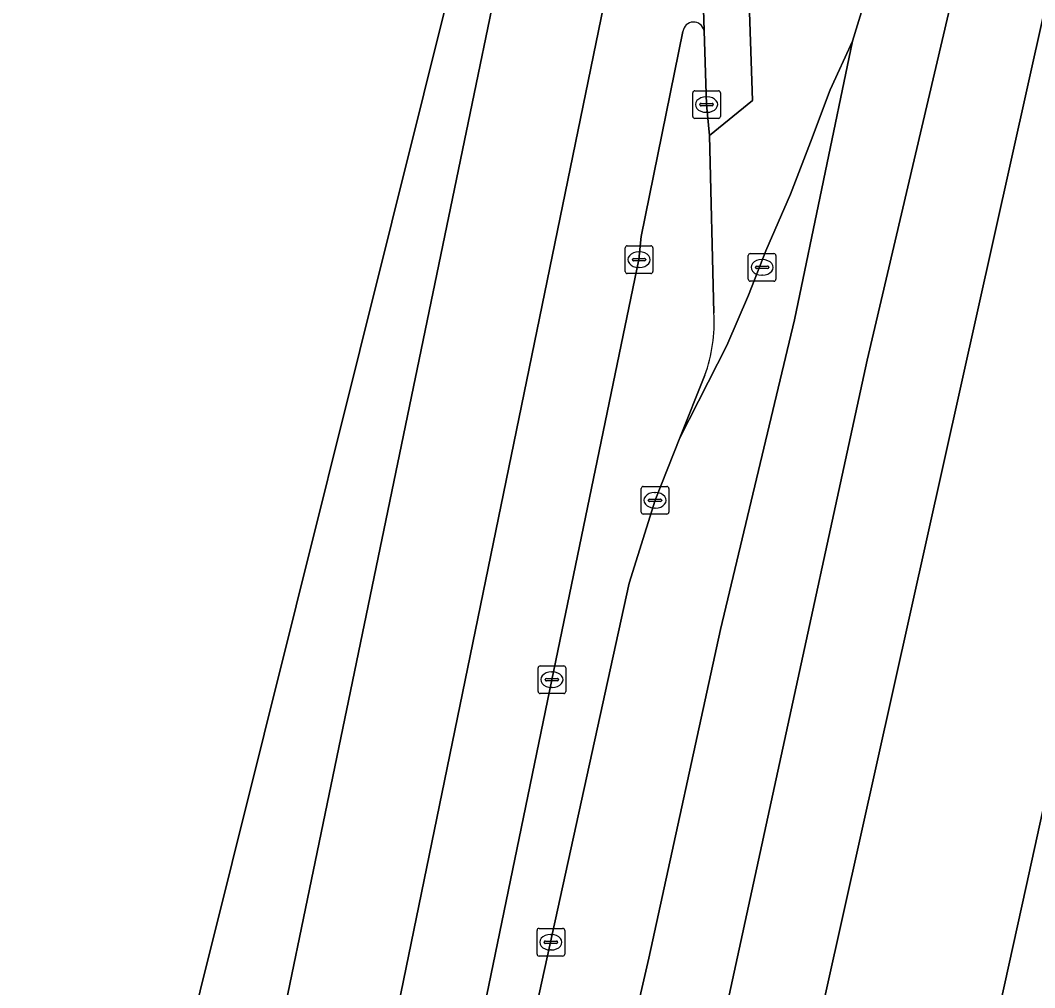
# Model space of a CAD drawing. Extents: x 161771 to 163125, y 382475 to 383179.
# Drawn here: x 163009.4 to 163046.07, y 382516.98 to 382551.94 of the extents above; entities that cross this region are included whole.
import ezdxf

# ---------------------------------------------------------------- set-up
doc = ezdxf.new("R2010")
doc.units = 0
for name, color, linetype in [('IMGEO_Berm_gesloten', 7, 'Continuous'), ('IMGEO_Berm_groen', 7, 'Continuous'), ('IMGEO_Fietspad_open', 7, 'Continuous'), ('IMGEO_Kolk', 7, 'Continuous'), ('IMGEO_Rijbaan_lokaal_open', 7, 'Continuous'), ('IMGEO_Rijbaan_regionaal_gesloten', 7, 'Continuous'), ('IMGEO_Rioolput', 7, 'Continuous'), ('IMGEO_Terreindeel_gesloten', 7, 'Continuous'), ('IMGEO_Voetpad_open', 7, 'Continuous')]:
    doc.layers.add(name, color=color, linetype=linetype)

msp = doc.modelspace()

# ---------------------------------------------------------------- linework, layer by layer
at = {"layer": 'IMGEO_Berm_gesloten'}
msp.add_lwpolyline([(163085.808, 382697.375), (163084.839, 382697.583), (163080.675, 382678.66), (163074.573, 382651.19), (163069.59, 382628.557), (163062.679, 382597.162), (163055.744, 382565.749), (163050.52, 382542.19), (163049.44, 382537.321), (163047.048, 382526.523), (163045.764, 382520.643), (163042.312, 382505.001), (163040.438, 382496.39), (163044.005, 382495.679), (163045.134, 382504.639), (163046.123, 382512.629)], dxfattribs=at)
at = {"layer": 'IMGEO_Berm_groen'}
for points in [[(163025.291, 382568.616), (163028.602, 382567.802), (163012.447, 382503.008), (163016.029, 382502.044), (163029.491, 382567.093)], [(163033.357, 382551.537), (163031.845, 382544.131), (163031.765, 382543.291), (163028.616, 382528.113), (163025.475, 382512.871), (163023.232, 382502.762), (163022.825, 382500.598)], [(163034.478, 382541.365), (163034.315, 382547.782), (163034.212, 382548.895), (163034.118, 382551.565)], [(163031.418, 382531.598), (163032.347, 382534.595), (163033.249, 382536.855), (163034.152, 382539.115)], [(163024.525, 382500.164), (163031.418, 382531.598)]]:
    msp.add_lwpolyline(points, dxfattribs=at)
for centre, radius, start, end in [((163033.74, 382551.493), 0.385, 10.7529, 173.4614), ((163028.669, 382541.058), 5.817, 340.4871, 3.0246)]:
    msp.add_arc(centre, radius, start, end, dxfattribs=at)
at = {"layer": 'IMGEO_Fietspad_open'}
for points in [[(163034.118, 382551.565), (163033.589, 382568.56), (163033.42, 382566.736), (163030.95, 382554.744), (163019.914, 382500.999), (163019.869, 382500.783), (163019.579, 382500)], [(163031.765, 382543.291), (163031.845, 382544.131), (163033.357, 382551.537)], [(163022.825, 382500.598), (163023.232, 382502.762), (163025.475, 382512.871), (163028.616, 382528.113), (163031.765, 382543.291)]]:
    msp.add_lwpolyline(points, dxfattribs=at)
msp.add_arc((163033.74, 382551.493), 0.385, 10.7529, 173.4614, dxfattribs=at)
at = {"layer": 'IMGEO_Kolk'}
for p, q in [((163033.711, 382548.469), (163033.711, 382549.321)), ((163033.786, 382549.395), (163034.638, 382549.395)), ((163034.712, 382549.321), (163034.712, 382548.469)), ((163033.97, 382548.889), (163033.97, 382548.901)), ((163034.408, 382548.852), (163034.01, 382548.852)), ((163034.013, 382548.938), (163034.411, 382548.938)), ((163034.199, 382549.175), (163034.224, 382549.175)), ((163034.454, 382548.901), (163034.454, 382548.889)), ((163034.222, 382548.615), (163034.197, 382548.615)), ((163034.638, 382548.395), (163033.786, 382548.395)), ((163031.269, 382542.865), (163031.269, 382543.717)), ((163031.344, 382543.791), (163032.196, 382543.791)), ((163032.27, 382543.717), (163032.27, 382542.865)), ((163031.571, 382543.334), (163031.969, 382543.334)), ((163031.757, 382543.571), (163031.782, 382543.571)), ((163031.528, 382543.285), (163031.528, 382543.297)), ((163031.966, 382543.248), (163031.568, 382543.248)), ((163031.78, 382543.011), (163031.755, 382543.011)), ((163032.012, 382543.297), (163032.012, 382543.285)), ((163032.196, 382542.791), (163031.344, 382542.791)), ((163031.846, 382534.169), (163031.846, 382535.021)), ((163031.921, 382535.095), (163032.773, 382535.095)), ((163032.847, 382535.021), (163032.847, 382534.169)), ((163032.105, 382534.589), (163032.105, 382534.601)), ((163032.543, 382534.552), (163032.145, 382534.552)), ((163032.148, 382534.638), (163032.546, 382534.638)), ((163032.334, 382534.875), (163032.359, 382534.875)), ((163032.589, 382534.601), (163032.589, 382534.589)), ((163032.357, 382534.315), (163032.332, 382534.315)), ((163032.773, 382534.095), (163031.921, 382534.095)), ((163028.12, 382527.687), (163028.12, 382528.539)), ((163028.195, 382528.613), (163029.047, 382528.613)), ((163028.608, 382528.393), (163028.633, 382528.393)), ((163029.121, 382528.539), (163029.121, 382527.687)), ((163028.379, 382528.107), (163028.379, 382528.119)), ((163028.817, 382528.07), (163028.419, 382528.07)), ((163028.422, 382528.156), (163028.82, 382528.156)), ((163028.863, 382528.119), (163028.863, 382528.107)), ((163029.047, 382527.613), (163028.195, 382527.613)), ((163028.631, 382527.833), (163028.606, 382527.833)), ((163028.156, 382519.127), (163029.008, 382519.127)), ((163028.081, 382518.201), (163028.081, 382519.053)), ((163028.569, 382518.907), (163028.594, 382518.907)), ((163029.082, 382519.053), (163029.082, 382518.201)), ((163028.34, 382518.621), (163028.34, 382518.633)), ((163028.778, 382518.584), (163028.38, 382518.584)), ((163028.383, 382518.67), (163028.781, 382518.67)), ((163028.824, 382518.633), (163028.824, 382518.621)), ((163029.008, 382518.127), (163028.156, 382518.127)), ((163028.592, 382518.347), (163028.567, 382518.347))]:
    msp.add_line(p, q, dxfattribs=at)
for points in [[(163033.711, 382548.469), (163033.711, 382549.321)], [(163033.786, 382549.395), (163034.638, 382549.395)], [(163034.712, 382549.321), (163034.712, 382548.469)], [(163034.638, 382548.395), (163033.786, 382548.395)], [(163031.269, 382542.865), (163031.269, 382543.717)], [(163031.344, 382543.791), (163032.196, 382543.791)], [(163032.27, 382543.717), (163032.27, 382542.865)], [(163032.196, 382542.791), (163031.344, 382542.791)], [(163031.846, 382534.169), (163031.846, 382535.021)], [(163031.921, 382535.095), (163032.773, 382535.095)], [(163032.847, 382535.021), (163032.847, 382534.169)], [(163032.773, 382534.095), (163031.921, 382534.095)], [(163028.12, 382527.687), (163028.12, 382528.539)], [(163028.195, 382528.613), (163029.047, 382528.613)], [(163029.121, 382528.539), (163029.121, 382527.687)], [(163029.047, 382527.613), (163028.195, 382527.613)], [(163028.156, 382519.127), (163029.008, 382519.127)], [(163028.081, 382518.201), (163028.081, 382519.053)], [(163029.082, 382519.053), (163029.082, 382518.201)], [(163029.008, 382518.127), (163028.156, 382518.127)]]:
    msp.add_lwpolyline(points, dxfattribs=at)
for centre, radius, start, end in [((163033.788, 382549.319), 0.0765, 91.552, 178.448), ((163033.788, 382549.319), 0.0765, 91.552, 178.448), ((163034.636, 382549.319), 0.0765, 1.552, 88.448), ((163034.636, 382549.319), 0.0765, 1.552, 88.448), ((163034.01, 382548.898), 0.0403, 85.8775, 175.7526), ((163034.007, 382548.888), 0.0366, 178.938, 274.7102), ((163034.411, 382548.895), 0.043, 264.8664, 352.4533), ((163034.415, 382548.9), 0.0386, 1.7309, 96.639), ((163033.788, 382548.471), 0.0765, 181.552, 268.448), ((163033.788, 382548.471), 0.0765, 181.552, 268.448), ((163034.636, 382548.471), 0.0765, 271.552, 358.448), ((163034.636, 382548.471), 0.0765, 271.552, 358.448), ((163031.346, 382543.715), 0.0765, 91.552, 178.448), ((163031.346, 382543.715), 0.0765, 91.552, 178.448), ((163032.194, 382543.715), 0.0765, 1.552, 88.448), ((163032.194, 382543.715), 0.0765, 1.552, 88.448), ((163031.568, 382543.294), 0.0403, 85.8775, 175.7526), ((163031.973, 382543.296), 0.0386, 1.7309, 96.639), ((163031.565, 382543.284), 0.0366, 178.938, 274.7102), ((163031.969, 382543.291), 0.043, 264.8664, 352.4533), ((163031.346, 382542.867), 0.0765, 181.552, 268.448), ((163031.346, 382542.867), 0.0765, 181.552, 268.448), ((163032.194, 382542.867), 0.0765, 271.552, 358.448), ((163032.194, 382542.867), 0.0765, 271.552, 358.448), ((163031.923, 382535.019), 0.0765, 91.552, 178.448), ((163031.923, 382535.019), 0.0765, 91.552, 178.448), ((163032.771, 382535.019), 0.0765, 1.552, 88.448), ((163032.771, 382535.019), 0.0765, 1.552, 88.448), ((163032.145, 382534.598), 0.0403, 85.8775, 175.7526), ((163032.142, 382534.588), 0.0366, 178.938, 274.7102), ((163032.546, 382534.595), 0.043, 264.8664, 352.4533), ((163032.55, 382534.6), 0.0386, 1.7309, 96.639), ((163031.923, 382534.171), 0.0765, 181.552, 268.448), ((163031.923, 382534.171), 0.0765, 181.552, 268.448), ((163032.771, 382534.171), 0.0765, 271.552, 358.448), ((163032.771, 382534.171), 0.0765, 271.552, 358.448), ((163028.197, 382528.537), 0.0765, 91.552, 178.448), ((163028.197, 382528.537), 0.0765, 91.552, 178.448), ((163029.045, 382528.537), 0.0765, 1.552, 88.448), ((163029.045, 382528.537), 0.0765, 1.552, 88.448), ((163028.419, 382528.116), 0.0403, 85.8775, 175.7526), ((163028.416, 382528.106), 0.0366, 178.938, 274.7102), ((163028.82, 382528.113), 0.043, 264.8664, 352.4533), ((163028.824, 382528.118), 0.0386, 1.7309, 96.639), ((163028.197, 382527.689), 0.0765, 181.552, 268.448), ((163028.197, 382527.689), 0.0765, 181.552, 268.448), ((163029.045, 382527.689), 0.0765, 271.552, 358.448), ((163029.045, 382527.689), 0.0765, 271.552, 358.448), ((163028.158, 382519.051), 0.0765, 91.552, 178.448), ((163028.158, 382519.051), 0.0765, 91.552, 178.448), ((163029.006, 382519.051), 0.0765, 1.552, 88.448), ((163029.006, 382519.051), 0.0765, 1.552, 88.448), ((163028.38, 382518.63), 0.0403, 85.8775, 175.7526), ((163028.377, 382518.62), 0.0366, 178.938, 274.7102), ((163028.781, 382518.627), 0.043, 264.8664, 352.4533), ((163028.785, 382518.632), 0.0386, 1.7309, 96.639), ((163028.158, 382518.203), 0.0765, 181.552, 268.448), ((163028.158, 382518.203), 0.0765, 181.552, 268.448), ((163029.006, 382518.203), 0.0765, 271.552, 358.448), ((163029.006, 382518.203), 0.0765, 271.552, 358.448)]:
    msp.add_arc(centre, radius, start, end, dxfattribs=at)
for centre, major_axis, ratio, start_param, end_param in [((163034.198, 382548.895), (-0.387, 0.002), 0.722429, 4.712389, 7.853982), ((163034.223, 382548.895), (-0.39, 0.002), 0.717154, 1.570796, 4.712389), ((163031.756, 382543.291), (-0.387, 0.002), 0.722429, 4.712389, 7.853982), ((163031.781, 382543.291), (-0.39, 0.002), 0.717154, 1.570796, 4.712389), ((163032.333, 382534.595), (-0.387, 0.002), 0.722429, 4.712389, 7.853982), ((163032.358, 382534.595), (-0.39, 0.002), 0.717154, 1.570796, 4.712389), ((163028.607, 382528.113), (-0.387, 0.002), 0.722429, 4.712389, 7.853982), ((163028.632, 382528.113), (-0.39, 0.002), 0.717154, 1.570796, 4.712389), ((163028.568, 382518.627), (-0.387, 0.002), 0.722429, 4.712389, 7.853982), ((163028.593, 382518.627), (-0.39, 0.002), 0.717154, 1.570796, 4.712389)]:
    msp.add_ellipse(centre, major_axis=major_axis, ratio=ratio, start_param=start_param, end_param=end_param, dxfattribs=at)
at = {"layer": 'IMGEO_Rijbaan_lokaal_open'}
msp.add_lwpolyline([(163034.212, 382548.895), (163034.315, 382547.782), (163035.875, 382549.04), (163035.052, 382573.208), (163033.43, 382573.135), (163033.589, 382568.56), (163034.118, 382551.565)], close=True, dxfattribs=at)
at = {"layer": 'IMGEO_Rijbaan_regionaal_gesloten'}
for points in [[(163084.839, 382697.583), (163081.657, 382698.252), (163081.592, 382697.966), (163073.618, 382662.511), (163071.357, 382653.921), (163059.316, 382608.17), (163048.248, 382560.473), (163034.302, 382497.886), (163037.319, 382497.184), (163040.438, 382496.39), (163042.312, 382505.001), (163045.764, 382520.643), (163047.048, 382526.523), (163049.44, 382537.321), (163050.52, 382542.19), (163055.744, 382565.749), (163062.679, 382597.162), (163069.59, 382628.557), (163074.573, 382651.19), (163080.675, 382678.66)], [(163071.357, 382653.921), (163069.983, 382650.687), (163067.58, 382643.079), (163064.71, 382635.635), (163062.151, 382628.996), (163059.381, 382621.049), (163056.851, 382613.022), (163054.947, 382606.038), (163052.961, 382597.925), (163051.257, 382590.2), (163049.614, 382582.752), (163048.702, 382578.62), (163046.99, 382570.86), (163045.191, 382562.942), (163043.466, 382554.36), (163040.016, 382539.661), (163036.605, 382523.975), (163032.469, 382504.955), (163031.094, 382498.634), (163034.302, 382497.886), (163048.248, 382560.473), (163059.316, 382608.17)], [(163039.485, 382551.188), (163038.684, 382549.424), (163037.965, 382547.538), (163037.245, 382545.653), (163036.355, 382543.606), (163035.724, 382542.012), (163034.947, 382540.189), (163033.249, 382536.855), (163032.347, 382534.595), (163031.418, 382531.598), (163024.525, 382500.164), (163027.811, 382499.399), (163032.125, 382518.051), (163034.713, 382529.93), (163037.389, 382541.117)]]:
    msp.add_lwpolyline(points, close=True, dxfattribs=at)
for points in [[(163041.691, 382566.37), (163041.498, 382573.499), (163035.052, 382573.208), (163035.875, 382549.04), (163034.315, 382547.782), (163034.478, 382541.365)], [(163034.152, 382539.115), (163033.249, 382536.855), (163034.947, 382540.189), (163035.724, 382542.012), (163036.355, 382543.606), (163037.245, 382545.653), (163037.965, 382547.538), (163038.684, 382549.424), (163039.485, 382551.188), (163040.119, 382553.28), (163040.585, 382555.307), (163041.318, 382558.489)], [(163040.119, 382553.28), (163039.485, 382551.188), (163037.389, 382541.117), (163034.713, 382529.93), (163032.125, 382518.051), (163027.811, 382499.399), (163031.094, 382498.634), (163032.469, 382504.955), (163036.605, 382523.975), (163040.016, 382539.661), (163043.466, 382554.36)]]:
    msp.add_lwpolyline(points, dxfattribs=at)
msp.add_arc((163028.669, 382541.058), 5.817, 340.4871, 3.0246, dxfattribs=at)
at = {"layer": 'IMGEO_Rioolput'}
for p, q in [((163035.717, 382542.586), (163035.717, 382543.438)), ((163035.792, 382543.512), (163036.644, 382543.512)), ((163036.718, 382543.438), (163036.718, 382542.586)), ((163035.976, 382543.006), (163035.976, 382543.018)), ((163036.414, 382542.969), (163036.016, 382542.969)), ((163036.019, 382543.055), (163036.417, 382543.055)), ((163036.205, 382543.292), (163036.23, 382543.292)), ((163036.46, 382543.018), (163036.46, 382543.006)), ((163036.228, 382542.732), (163036.203, 382542.732)), ((163036.644, 382542.512), (163035.792, 382542.512))]:
    msp.add_line(p, q, dxfattribs=at)
for points in [[(163035.717, 382542.586), (163035.717, 382543.438)], [(163035.792, 382543.512), (163036.644, 382543.512)], [(163036.718, 382543.438), (163036.718, 382542.586)], [(163036.644, 382542.512), (163035.792, 382542.512)]]:
    msp.add_lwpolyline(points, dxfattribs=at)
for centre, radius, start, end in [((163035.794, 382543.436), 0.0765, 91.552, 178.448), ((163035.794, 382543.436), 0.0765, 91.552, 178.448), ((163036.642, 382543.436), 0.0765, 1.552, 88.448), ((163036.642, 382543.436), 0.0765, 1.552, 88.448), ((163036.016, 382543.015), 0.0403, 85.8775, 175.7526), ((163036.013, 382543.005), 0.0366, 178.938, 274.7102), ((163036.417, 382543.012), 0.043, 264.8664, 352.4533), ((163036.421, 382543.017), 0.0386, 1.7309, 96.639), ((163035.794, 382542.588), 0.0765, 181.552, 268.448), ((163035.794, 382542.588), 0.0765, 181.552, 268.448), ((163036.642, 382542.588), 0.0765, 271.552, 358.448), ((163036.642, 382542.588), 0.0765, 271.552, 358.448)]:
    msp.add_arc(centre, radius, start, end, dxfattribs=at)
for centre, major_axis, ratio, start_param, end_param in [((163036.204, 382543.012), (-0.387, 0.002), 0.722429, 4.712389, 7.853982), ((163036.229, 382543.012), (-0.39, 0.002), 0.717154, 1.570796, 4.712389)]:
    msp.add_ellipse(centre, major_axis=major_axis, ratio=ratio, start_param=start_param, end_param=end_param, dxfattribs=at)
at = {"layer": 'IMGEO_Terreindeel_gesloten'}
msp.add_lwpolyline([(162979.061, 382507.384), (162983.876, 382507.397), (162994.907, 382507.493), (163000, 382506.191), (163012.447, 382503.008), (163028.602, 382567.802), (163025.291, 382568.616)], dxfattribs=at)
at = {"layer": 'IMGEO_Voetpad_open'}
msp.add_lwpolyline([(163019.579, 382500), (163019.869, 382500.783), (163019.914, 382500.999), (163030.95, 382554.744), (163033.42, 382566.736), (163033.589, 382568.56), (163033.43, 382573.135), (163033.415, 382573.537), (163033.489, 382576.917), (163029.365, 382577.465), (163029.565, 382570.143), (163029.576, 382568.087), (163029.548, 382567.603), (163029.491, 382567.093), (163016.029, 382502.044), (163015.713, 382500.518), (163015.032, 382500), (163013.282, 382498.668), (163013.427, 382495.522), (163013.716, 382495.506)], dxfattribs=at)

doc.saveas('drawing.dxf')
